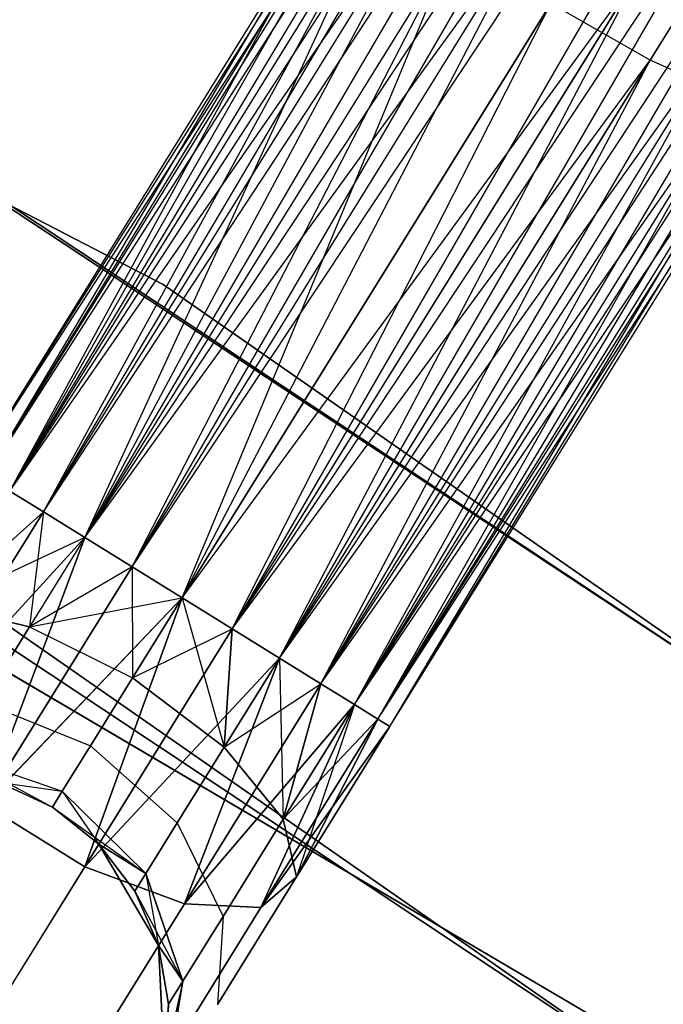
# Model space of a CAD drawing. Extents: x -91 to 91, y -91 to 262.
# Tile 454 of 480: x 32.23 to 34.85, y 51.44 to 55.44. Entities that reach past the tile are written whole.
import ezdxf

# ---------------------------------------------------------------- set-up
doc = ezdxf.new("R2010")
doc.units = 0
doc.header["$LTSCALE"] = 25.4
doc.layers.get('0').update_dxf_attribs({"linetype": 'CONTINUOUS'})

# ---------------------------------------------------------------- blocks, each defined once
blk = doc.blocks.new('ETE0_STL_1')
at = {"color": 0}
for p, q in [((32.0495, 53.613, 169.8871), (36.1023, 60.1506, 170.1281)), ((32.0495, 53.613, 169.8871), (36.1023, 60.1506, 170.1281)), ((32.0495, 53.613, 170.1281), (36.1023, 60.1506, 170.1281)), ((32.0495, 53.613, 170.1281), (36.1023, 60.1506, 170.1281)), ((32.0985, 53.5826, 170.3622), (36.1023, 60.1506, 170.1281)), ((32.0985, 53.5826, 170.3622), (36.1023, 60.1506, 170.1281)), ((32.0495, 53.613, 169.8871), (36.1513, 60.1202, 169.653)), ((32.0495, 53.613, 169.8871), (36.1513, 60.1202, 169.653)), ((32.0985, 53.5826, 169.653), (36.1513, 60.1202, 169.653)), ((32.0985, 53.5826, 169.653), (36.1513, 60.1202, 169.653)), ((32.1938, 53.5236, 169.4395), (36.1513, 60.1202, 169.653)), ((32.1938, 53.5236, 169.4395), (36.1513, 60.1202, 169.653)), ((32.0985, 53.5826, 170.3622), (36.2466, 60.0612, 170.5757)), ((32.0985, 53.5826, 170.3622), (36.2466, 60.0612, 170.5757)), ((32.1938, 53.5236, 170.5757), (36.2466, 60.0612, 170.5757)), ((32.1938, 53.5236, 170.5757), (36.2466, 60.0612, 170.5757)), ((32.3296, 53.4393, 170.7561), (36.2466, 60.0612, 170.5757)), ((32.3296, 53.4393, 170.7561), (36.2466, 60.0612, 170.5757)), ((32.1938, 53.5236, 169.4395), (36.3824, 59.977, 169.2591)), ((32.1938, 53.5236, 169.4395), (36.3824, 59.977, 169.2591)), ((32.3296, 53.4393, 169.2591), (36.3824, 59.977, 169.2591)), ((32.3296, 53.4393, 169.2591), (36.3824, 59.977, 169.2591)), ((32.4983, 53.3348, 169.1222), (36.3824, 59.977, 169.2591)), ((32.4983, 53.3348, 169.1222), (36.3824, 59.977, 169.2591)), ((32.3296, 53.4393, 170.7561), (36.5511, 59.8724, 170.8931)), ((32.3296, 53.4393, 170.7561), (36.5511, 59.8724, 170.8931)), ((32.4983, 53.3348, 170.8931), (36.5511, 59.8724, 170.8931)), ((32.4983, 53.3348, 170.8931), (36.5511, 59.8724, 170.8931)), ((32.6898, 53.216, 170.9785), (36.5511, 59.8724, 170.8931)), ((32.6898, 53.216, 170.9785), (36.5511, 59.8724, 170.8931)), ((32.4983, 53.3348, 169.1222), (36.7426, 59.7537, 169.0367)), ((32.4983, 53.3348, 169.1222), (36.7426, 59.7537, 169.0367)), ((32.6898, 53.216, 169.0367), (36.7426, 59.7537, 169.0367)), ((32.6898, 53.216, 169.0367), (36.7426, 59.7537, 169.0367)), ((32.6898, 53.216, 170.9785), (36.946, 59.6276, 171.0076)), ((32.6898, 53.216, 170.9785), (36.946, 59.6276, 171.0076)), ((32.8932, 53.0899, 169.0076), (36.946, 59.6276, 169.0076)), ((32.8932, 53.0899, 169.0076), (36.946, 59.6276, 169.0076)), ((32.8932, 53.0899, 171.0076), (36.946, 59.6276, 171.0076)), ((32.8932, 53.0899, 171.0076), (36.946, 59.6276, 171.0076)), ((36.946, 59.6276, 171.0076), (33.0966, 52.9638, 170.9785)), ((36.946, 59.6276, 171.0076), (33.0966, 52.9638, 170.9785)), ((33.0966, 52.9638, 169.0367), (37.1495, 59.5015, 169.0367)), ((33.0966, 52.9638, 169.0367), (37.1495, 59.5015, 169.0367)), ((33.2882, 52.8451, 169.1222), (37.1495, 59.5015, 169.0367)), ((33.2882, 52.8451, 169.1222), (37.1495, 59.5015, 169.0367)), ((33.0966, 52.9638, 170.9785), (37.341, 59.3827, 170.8931)), ((33.0966, 52.9638, 170.9785), (37.341, 59.3827, 170.8931)), ((33.2882, 52.8451, 170.8931), (37.341, 59.3827, 170.8931)), ((33.2882, 52.8451, 170.8931), (37.341, 59.3827, 170.8931)), ((33.4569, 52.7405, 170.7561), (37.341, 59.3827, 170.8931)), ((33.4569, 52.7405, 170.7561), (37.341, 59.3827, 170.8931)), ((33.2882, 52.8451, 169.1222), (37.5097, 59.2782, 169.2591)), ((33.2882, 52.8451, 169.1222), (37.5097, 59.2782, 169.2591)), ((33.4569, 52.7405, 169.2591), (37.5097, 59.2782, 169.2591)), ((33.4569, 52.7405, 169.2591), (37.5097, 59.2782, 169.2591)), ((33.5927, 52.6563, 169.4395), (37.5097, 59.2782, 169.2591)), ((33.5927, 52.6563, 169.4395), (37.5097, 59.2782, 169.2591)), ((33.4569, 52.7405, 170.7561), (37.6455, 59.194, 170.5757)), ((33.4569, 52.7405, 170.7561), (37.6455, 59.194, 170.5757)), ((33.5927, 52.6563, 170.5757), (37.6455, 59.194, 170.5757)), ((33.5927, 52.6563, 170.5757), (37.6455, 59.194, 170.5757)), ((33.6879, 52.5973, 170.3622), (37.6455, 59.194, 170.5757)), ((33.6879, 52.5973, 170.3622), (37.6455, 59.194, 170.5757)), ((33.5927, 52.6563, 169.4395), (37.7407, 59.1349, 169.653)), ((33.5927, 52.6563, 169.4395), (37.7407, 59.1349, 169.653)), ((33.6879, 52.5973, 169.653), (37.7407, 59.1349, 169.653)), ((33.6879, 52.5973, 169.653), (37.7407, 59.1349, 169.653)), ((33.737, 52.5669, 169.8871), (37.7407, 59.1349, 169.653)), ((33.737, 52.5669, 169.8871), (37.7407, 59.1349, 169.653)), ((33.6879, 52.5973, 170.3622), (37.7898, 59.1045, 170.1281)), ((33.6879, 52.5973, 170.3622), (37.7898, 59.1045, 170.1281)), ((33.737, 52.5669, 170.1281), (37.7898, 59.1045, 170.1281)), ((33.737, 52.5669, 170.1281), (37.7898, 59.1045, 170.1281)), ((33.737, 52.5669, 169.8871), (37.7898, 59.1045, 170.1281)), ((33.737, 52.5669, 169.8871), (37.7898, 59.1045, 170.1281)), ((32.8159, 54.3633, 330.5076), (25.4393, 58.1815, 330.5076)), ((25.4393, 58.1815, 321.0076), (32.8159, 54.3633, 321.0076)), ((32.8159, 54.3633, 330.5076), (25.4393, 58.1815, 330.5076)), ((25.4393, 58.1815, 321.0076), (32.8159, 54.3633, 321.0076)), ((34.7942, 55.2744, 318.9072), (36.2664, 57.6492, 318.2673)), ((34.7942, 55.2744, 318.9072), (36.2664, 57.6492, 318.2673)), ((32.0495, 53.613, 320.1281), (33.7023, 56.1696, 320.1334)), ((32.0495, 53.613, 320.1281), (33.7023, 56.1696, 320.1334)), ((32.0495, 53.613, 320.1281), (33.6158, 56.1396, 319.6635)), ((32.0495, 53.613, 319.8871), (33.6158, 56.1396, 319.6635)), ((32.0495, 53.613, 319.8871), (33.6158, 56.1396, 319.6635)), ((32.0495, 53.613, 320.1281), (33.6158, 56.1396, 319.6635)), ((32.0985, 53.5826, 320.3622), (33.7023, 56.1696, 320.1334)), ((32.0985, 53.5826, 320.3622), (33.7023, 56.1696, 320.1334)), ((32.0985, 53.5826, 319.653), (33.6158, 56.1396, 319.6635)), ((32.0985, 53.5826, 319.653), (33.6158, 56.1396, 319.6635)), ((32.1938, 53.5236, 320.5757), (33.7023, 56.1696, 320.1334)), ((32.1938, 53.5236, 320.5757), (33.7023, 56.1696, 320.1334)), ((32.1938, 53.5236, 319.4395), (33.6158, 56.1396, 319.6635)), ((32.1938, 53.5236, 319.4395), (33.6158, 56.1396, 319.6635)), ((32.1938, 53.5236, 320.5757), (33.9644, 56.0764, 320.5228)), ((32.1938, 53.5236, 320.5757), (33.9644, 56.0764, 320.5228)), ((32.3296, 53.4393, 320.7561), (33.9644, 56.0764, 320.5228)), ((32.3296, 53.4393, 320.7561), (33.9644, 56.0764, 320.5228)), ((32.4983, 53.3348, 320.8931), (33.9644, 56.0764, 320.5228)), ((32.4983, 53.3348, 320.8931), (33.9644, 56.0764, 320.5228)), ((32.1938, 53.5236, 319.4395), (33.7248, 55.9933, 319.2211)), ((32.1938, 53.5236, 319.4395), (33.7248, 55.9933, 319.2211)), ((32.3296, 53.4393, 319.2591), (33.7248, 55.9933, 319.2211)), ((32.3296, 53.4393, 319.2591), (33.7248, 55.9933, 319.2211)), ((32.4983, 53.3348, 319.1222), (33.7248, 55.9933, 319.2211)), ((32.4983, 53.3348, 319.1222), (33.7248, 55.9933, 319.2211)), ((32.4983, 53.3348, 320.8931), (34.3421, 55.8813, 320.7428)), ((32.4983, 53.3348, 320.8931), (34.3421, 55.8813, 320.7428)), ((32.6898, 53.216, 320.9785), (34.3421, 55.8813, 320.7428)), ((32.6898, 53.216, 320.9785), (34.3421, 55.8813, 320.7428)), ((32.8932, 53.0899, 321.0076), (34.3421, 55.8813, 320.7428)), ((32.8932, 53.0899, 321.0076), (34.3421, 55.8813, 320.7428)), ((32.4983, 53.3348, 319.1222), (34.0043, 55.7642, 318.9072)), ((32.4983, 53.3348, 319.1222), (34.0043, 55.7642, 318.9072)), ((32.6898, 53.216, 319.0367), (34.0043, 55.7642, 318.9072)), ((32.6898, 53.216, 319.0367), (34.0043, 55.7642, 318.9072)), ((32.8932, 53.0899, 319.0076), (34.0043, 55.7642, 318.9072)), ((32.8932, 53.0899, 319.0076), (34.0043, 55.7642, 318.9072)), ((32.8932, 53.0899, 321.0076), (34.7489, 55.6291, 320.7428)), ((32.8932, 53.0899, 321.0076), (34.7489, 55.6291, 320.7428)), ((33.0966, 52.9638, 320.9785), (34.7489, 55.6291, 320.7428)), ((33.0966, 52.9638, 320.9785), (34.7489, 55.6291, 320.7428)), ((33.2882, 52.8451, 320.8931), (34.7489, 55.6291, 320.7428)), ((33.2882, 52.8451, 320.8931), (34.7489, 55.6291, 320.7428)), ((34.3902, 55.5047, 318.794), (32.8932, 53.0899, 319.0076)), ((34.3902, 55.5047, 318.794), (32.8932, 53.0899, 319.0076)), ((33.0966, 52.9638, 319.0367), (34.3902, 55.5047, 318.794)), ((33.0966, 52.9638, 319.0367), (34.3902, 55.5047, 318.794)), ((34.7942, 55.2744, 318.9072), (34.3902, 55.5047, 318.794)), ((34.7942, 55.2744, 318.9072), (34.3902, 55.5047, 318.794)), ((33.2882, 52.8451, 320.8931), (35.0916, 55.3776, 320.5228)), ((33.2882, 52.8451, 320.8931), (35.0916, 55.3776, 320.5228)), ((33.4569, 52.7405, 320.7561), (35.0916, 55.3776, 320.5228)), ((33.4569, 52.7405, 320.7561), (35.0916, 55.3776, 320.5228)), ((33.5927, 52.6563, 320.5757), (35.0916, 55.3776, 320.5228)), ((33.5927, 52.6563, 320.5757), (35.0916, 55.3776, 320.5228)), ((34.8351, 51.2281, 327.5076), (27.8505, 55.3367, 327.5076)), ((27.8505, 55.3367, 328.5076), (34.8351, 51.2281, 328.5076)), ((34.8351, 51.2281, 327.5076), (27.8505, 55.3367, 327.5076)), ((27.8505, 55.3367, 328.5076), (34.8351, 51.2281, 328.5076)), ((33.0966, 52.9638, 319.0367), (34.7942, 55.2744, 318.9072)), ((33.0966, 52.9638, 319.0367), (34.7942, 55.2744, 318.9072)), ((33.2882, 52.8451, 319.1222), (34.7942, 55.2744, 318.9072)), ((33.2882, 52.8451, 319.1222), (34.7942, 55.2744, 318.9072)), ((33.4569, 52.7405, 319.2591), (34.7942, 55.2744, 318.9072)), ((33.4569, 52.7405, 319.2591), (34.7942, 55.2744, 318.9072)), ((35.1237, 55.126, 319.2211), (34.7942, 55.2744, 318.9072)), ((35.1237, 55.126, 319.2211), (34.7942, 55.2744, 318.9072)), ((33.5927, 52.6563, 320.5757), (35.2917, 55.1842, 320.1334)), ((33.5927, 52.6563, 320.5757), (35.2917, 55.1842, 320.1334)), ((33.6879, 52.5973, 320.3622), (35.2917, 55.1842, 320.1334)), ((33.6879, 52.5973, 320.3622), (35.2917, 55.1842, 320.1334)), ((33.737, 52.5669, 320.1281), (35.2917, 55.1842, 320.1334)), ((33.737, 52.5669, 320.1281), (35.2917, 55.1842, 320.1334)), ((38.3787, 50.5898, 158.5), (31.4471, 55.1664, 158.5)), ((31.4471, 55.1664, 159.5), (38.3787, 50.5898, 159.5)), ((38.3787, 50.5898, 158.5), (31.4471, 55.1664, 158.5)), ((31.4471, 55.1664, 159.5), (38.3787, 50.5898, 159.5)), ((33.4569, 52.7405, 319.2591), (35.1237, 55.126, 319.2211)), ((33.4569, 52.7405, 319.2591), (35.1237, 55.126, 319.2211)), ((33.5927, 52.6563, 319.4395), (35.1237, 55.126, 319.2211)), ((33.5927, 52.6563, 319.4395), (35.1237, 55.126, 319.2211)), ((33.6879, 52.5973, 319.653), (35.1237, 55.126, 319.2211)), ((33.6879, 52.5973, 319.653), (35.1237, 55.126, 319.2211)), ((33.6879, 52.5973, 319.653), (35.3033, 55.0935, 319.6635)), ((33.6879, 52.5973, 319.653), (35.3033, 55.0935, 319.6635)), ((33.737, 52.5669, 319.8871), (35.3033, 55.0935, 319.6635)), ((33.737, 52.5669, 320.1281), (35.3033, 55.0935, 319.6635)), ((33.737, 52.5669, 320.1281), (35.3033, 55.0935, 319.6635)), ((33.737, 52.5669, 319.8871), (35.3033, 55.0935, 319.6635)), ((31.6151, 55.0703, 159.5), (38.5328, 50.4725, 159.5)), ((38.5328, 50.4725, 169), (31.6151, 55.0703, 169)), ((31.6151, 55.0703, 159.5), (38.5328, 50.4725, 159.5)), ((38.5328, 50.4725, 169), (31.6151, 55.0703, 169)), ((39.631, 49.6149, 330.5076), (32.8159, 54.3633, 330.5076)), ((32.8159, 54.3633, 321.0076), (39.631, 49.6149, 321.0076)), ((32.8159, 54.3633, 330.5076), (32.8159, 54.3633, 321.0076)), ((39.631, 49.6149, 330.5076), (32.8159, 54.3633, 330.5076)), ((32.8159, 54.3633, 321.0076), (39.631, 49.6149, 321.0076)), ((32.8159, 54.3633, 330.5076), (32.8159, 54.3633, 321.0076)), ((37.6225, 49.2803, 159.5), (30.8683, 53.7694, 159.5)), ((30.8683, 53.7694, 169), (37.6225, 49.2803, 169)), ((30.8683, 53.7694, 169), (37.6225, 49.2803, 169)), ((37.6225, 49.2803, 159.5), (30.8683, 53.7694, 159.5)), ((32.1938, 53.5236, 319.4395), (32.3296, 53.4393, 319.2591)), ((32.3296, 53.4393, 320.7561), (32.1938, 53.5236, 320.5757)), ((32.1938, 53.5236, 319.4395), (32.3296, 53.4393, 319.2591)), ((32.3296, 53.4393, 320.7561), (32.1938, 53.5236, 320.5757)), ((32.3296, 53.4393, 169.2591), (32.1938, 53.5236, 169.4395)), ((32.1938, 53.5236, 170.5757), (32.3296, 53.4393, 170.7561)), ((32.1938, 53.5236, 170.5757), (32.3296, 53.4393, 170.7561)), ((32.3296, 53.4393, 169.2591), (32.1938, 53.5236, 169.4395)), ((31.7754, 52.5454, 319.4683), (32.3296, 53.4393, 319.2591)), ((31.7754, 52.5454, 319.4683), (32.3296, 53.4393, 319.2591)), ((32.3296, 53.4393, 170.7561), (31.7754, 52.5454, 170.5469)), ((32.3296, 53.4393, 170.7561), (31.7754, 52.5454, 170.5469)), ((32.3296, 53.4393, 320.7561), (31.905, 53.0578, 320.6847)), ((32.3296, 53.4393, 320.7561), (31.905, 53.0578, 320.6847)), ((32.3296, 53.4393, 169.2591), (31.905, 53.0578, 169.3306)), ((32.3296, 53.4393, 169.2591), (31.905, 53.0578, 169.3306)), ((32.3296, 53.4393, 169.2591), (32.2735, 52.9723, 169.0373)), ((32.3296, 53.4393, 169.2591), (32.2735, 52.9723, 169.0373)), ((32.3296, 53.4393, 319.2591), (32.4983, 53.3348, 319.1222)), ((32.4983, 53.3348, 320.8931), (32.3296, 53.4393, 320.7561)), ((32.3296, 53.4393, 319.2591), (32.4983, 53.3348, 319.1222)), ((32.4983, 53.3348, 320.8931), (32.3296, 53.4393, 320.7561)), ((32.4983, 53.3348, 169.1222), (32.3296, 53.4393, 169.2591)), ((32.3296, 53.4393, 170.7561), (32.4983, 53.3348, 170.8931)), ((32.3296, 53.4393, 170.7561), (32.4983, 53.3348, 170.8931)), ((32.4983, 53.3348, 169.1222), (32.3296, 53.4393, 169.2591)), ((31.7754, 52.5454, 319.4683), (32.4983, 53.3348, 319.1222)), ((31.7754, 52.5454, 319.4683), (32.4983, 53.3348, 319.1222)), ((32.4983, 53.3348, 170.8931), (31.7754, 52.5454, 170.5469)), ((32.4983, 53.3348, 170.8931), (31.7754, 52.5454, 170.5469)), ((32.4983, 53.3348, 320.8931), (31.905, 53.0578, 320.6847)), ((32.4983, 53.3348, 320.8931), (31.905, 53.0578, 320.6847)), ((32.0908, 52.2497, 319.2628), (32.4983, 53.3348, 319.1222)), ((32.0908, 52.2497, 319.2628), (32.4983, 53.3348, 319.1222)), ((32.4983, 53.3348, 170.8931), (32.0908, 52.2497, 170.7524)), ((32.4983, 53.3348, 170.8931), (32.0908, 52.2497, 170.7524)), ((32.4983, 53.3348, 320.8931), (32.2735, 52.9723, 320.9779)), ((32.4983, 53.3348, 320.8931), (32.2735, 52.9723, 320.9779)), ((32.4983, 53.3348, 169.1222), (32.2735, 52.9723, 169.0373)), ((32.4983, 53.3348, 169.1222), (32.2735, 52.9723, 169.0373)), ((32.4983, 53.3348, 319.1222), (32.6898, 53.216, 319.0367)), ((32.6898, 53.216, 320.9785), (32.4983, 53.3348, 320.8931)), ((32.4983, 53.3348, 319.1222), (32.6898, 53.216, 319.0367)), ((32.6898, 53.216, 320.9785), (32.4983, 53.3348, 320.8931)), ((32.6898, 53.216, 169.0367), (32.4983, 53.3348, 169.1222)), ((32.4983, 53.3348, 170.8931), (32.6898, 53.216, 170.9785)), ((32.4983, 53.3348, 170.8931), (32.6898, 53.216, 170.9785)), ((32.6898, 53.216, 169.0367), (32.4983, 53.3348, 169.1222)), ((32.0908, 52.2497, 319.2628), (32.6898, 53.216, 319.0367)), ((32.0908, 52.2497, 319.2628), (32.6898, 53.216, 319.0367)), ((32.6898, 53.216, 170.9785), (32.0908, 52.2497, 170.7524)), ((32.6898, 53.216, 170.9785), (32.0908, 52.2497, 170.7524)), ((32.6898, 53.216, 320.9785), (32.2735, 52.9723, 320.9779)), ((32.6898, 53.216, 320.9785), (32.2735, 52.9723, 320.9779)), ((32.6898, 53.216, 169.0367), (32.2735, 52.9723, 169.0373)), ((32.6898, 53.216, 169.0367), (32.2735, 52.9723, 169.0373)), ((32.6898, 53.216, 319.0367), (32.8932, 53.0899, 319.0076)), ((32.8932, 53.0899, 321.0076), (32.6898, 53.216, 320.9785)), ((32.6898, 53.216, 319.0367), (32.8932, 53.0899, 319.0076)), ((32.8932, 53.0899, 321.0076), (32.6898, 53.216, 320.9785)), ((32.8932, 53.0899, 169.0076), (32.6898, 53.216, 169.0367)), ((32.6898, 53.216, 170.9785), (32.8932, 53.0899, 171.0076)), ((32.6898, 53.216, 170.9785), (32.8932, 53.0899, 171.0076)), ((32.6898, 53.216, 169.0367), (32.6916, 52.7647, 168.9315)), ((32.6898, 53.216, 169.0367), (32.6916, 52.7647, 168.9315)), ((32.8932, 53.0899, 169.0076), (32.6898, 53.216, 169.0367)), ((32.2735, 52.9723, 320.9779), (31.905, 53.0578, 320.6847)), ((32.2735, 52.9723, 320.9779), (31.905, 53.0578, 320.6847)), ((31.905, 53.0578, 169.3306), (32.2735, 52.9723, 169.0373)), ((31.905, 53.0578, 169.3306), (32.2735, 52.9723, 169.0373)), ((32.0407, 53.0791, 330.5076), (38.6948, 48.4429, 330.5076)), ((38.6948, 48.4429, 321.0076), (32.0407, 53.0791, 321.0076)), ((38.6948, 48.4429, 321.0076), (32.0407, 53.0791, 321.0076)), ((32.0407, 53.0791, 330.5076), (38.6948, 48.4429, 330.5076)), ((32.0908, 52.2497, 319.2628), (32.8932, 53.0899, 319.0076)), ((32.0908, 52.2497, 319.2628), (32.8932, 53.0899, 319.0076)), ((32.8932, 53.0899, 171.0076), (32.0908, 52.2497, 170.7524)), ((32.8932, 53.0899, 171.0076), (32.0908, 52.2497, 170.7524)), ((32.2735, 52.9723, 320.9779), (32.8932, 53.0899, 321.0076)), ((32.2735, 52.9723, 320.9779), (32.8932, 53.0899, 321.0076)), ((32.4976, 51.9975, 319.2628), (32.8932, 53.0899, 319.0076)), ((32.4976, 51.9975, 319.2628), (32.8932, 53.0899, 319.0076)), ((32.8932, 53.0899, 171.0076), (32.4976, 51.9975, 170.7524)), ((32.8932, 53.0899, 171.0076), (32.4976, 51.9975, 170.7524)), ((32.8932, 53.0899, 321.0076), (32.6916, 52.7647, 321.0837)), ((32.8932, 53.0899, 321.0076), (32.6916, 52.7647, 321.0837)), ((32.6916, 52.7647, 168.9315), (32.8932, 53.0899, 169.0076)), ((32.6916, 52.7647, 168.9315), (32.8932, 53.0899, 169.0076)), ((33.0966, 52.9638, 320.9785), (32.8932, 53.0899, 321.0076)), ((32.8932, 53.0899, 319.0076), (33.0966, 52.9638, 319.0367)), ((33.0966, 52.9638, 320.9785), (32.8932, 53.0899, 321.0076)), ((32.8932, 53.0899, 319.0076), (33.0966, 52.9638, 319.0367)), ((33.0966, 52.9638, 169.0367), (32.8932, 53.0899, 169.0076)), ((32.8932, 53.0899, 171.0076), (33.0966, 52.9638, 170.9785)), ((32.8932, 53.0899, 169.0076), (33.0635, 52.4826, 169.0373)), ((33.0966, 52.9638, 169.0367), (32.8932, 53.0899, 169.0076)), ((32.8932, 53.0899, 169.0076), (33.0635, 52.4826, 169.0373)), ((32.8932, 53.0899, 171.0076), (33.0966, 52.9638, 170.9785)), ((32.083, 52.665, 321.2195), (32.2735, 52.9723, 320.9779)), ((32.083, 52.665, 321.2195), (32.2735, 52.9723, 320.9779)), ((32.2735, 52.9723, 169.0373), (32.083, 52.665, 168.7957)), ((32.2735, 52.9723, 169.0373), (32.083, 52.665, 168.7957)), ((32.2735, 52.9723, 320.9779), (32.6916, 52.7647, 321.0837)), ((32.2735, 52.9723, 320.9779), (32.6916, 52.7647, 321.0837)), ((32.2735, 52.9723, 169.0373), (32.6916, 52.7647, 168.9315)), ((32.2735, 52.9723, 169.0373), (32.6916, 52.7647, 168.9315)), ((32.4976, 51.9975, 319.2628), (33.0966, 52.9638, 319.0367)), ((32.4976, 51.9975, 319.2628), (33.0966, 52.9638, 319.0367)), ((33.0966, 52.9638, 170.9785), (32.4976, 51.9975, 170.7524)), ((33.0966, 52.9638, 170.9785), (32.4976, 51.9975, 170.7524)), ((32.6916, 52.7647, 321.0837), (33.0966, 52.9638, 320.9785)), ((32.6916, 52.7647, 321.0837), (33.0966, 52.9638, 320.9785)), ((33.0635, 52.4826, 320.9779), (33.0966, 52.9638, 320.9785)), ((33.0635, 52.4826, 320.9779), (33.0966, 52.9638, 320.9785)), ((33.0966, 52.9638, 169.0367), (33.0635, 52.4826, 169.0373)), ((33.0966, 52.9638, 169.0367), (33.0635, 52.4826, 169.0373)), ((33.2882, 52.8451, 320.8931), (33.0966, 52.9638, 320.9785)), ((33.0966, 52.9638, 319.0367), (33.2882, 52.8451, 319.1222)), ((33.2882, 52.8451, 320.8931), (33.0966, 52.9638, 320.9785)), ((33.0966, 52.9638, 319.0367), (33.2882, 52.8451, 319.1222)), ((33.0966, 52.9638, 170.9785), (33.2882, 52.8451, 170.8931)), ((33.2882, 52.8451, 169.1222), (33.0966, 52.9638, 169.0367)), ((33.2882, 52.8451, 169.1222), (33.0966, 52.9638, 169.0367)), ((33.0966, 52.9638, 170.9785), (33.2882, 52.8451, 170.8931)), ((32.4976, 51.9975, 319.2628), (33.2882, 52.8451, 319.1222)), ((32.4976, 51.9975, 319.2628), (33.2882, 52.8451, 319.1222)), ((33.2882, 52.8451, 170.8931), (32.4976, 51.9975, 170.7524)), ((33.2882, 52.8451, 170.8931), (32.4976, 51.9975, 170.7524)), ((32.9027, 51.8466, 319.4683), (33.2882, 52.8451, 319.1222)), ((32.9027, 51.8466, 319.4683), (33.2882, 52.8451, 319.1222)), ((33.2882, 52.8451, 170.8931), (32.9027, 51.8466, 170.5469)), ((33.2882, 52.8451, 170.8931), (32.9027, 51.8466, 170.5469)), ((33.0635, 52.4826, 320.9779), (33.2882, 52.8451, 320.8931)), ((33.0635, 52.4826, 320.9779), (33.2882, 52.8451, 320.8931)), ((33.2882, 52.8451, 169.1222), (33.0635, 52.4826, 169.0373)), ((33.2882, 52.8451, 169.1222), (33.0635, 52.4826, 169.0373)), ((33.4569, 52.7405, 320.7561), (33.2882, 52.8451, 320.8931)), ((33.2882, 52.8451, 319.1222), (33.4569, 52.7405, 319.2591)), ((33.4569, 52.7405, 320.7561), (33.2882, 52.8451, 320.8931)), ((33.2882, 52.8451, 319.1222), (33.4569, 52.7405, 319.2591)), ((33.2882, 52.8451, 170.8931), (33.4569, 52.7405, 170.7561)), ((33.4569, 52.7405, 169.2591), (33.2882, 52.8451, 169.1222)), ((33.2882, 52.8451, 169.1222), (33.304, 52.1906, 169.3306)), ((33.4569, 52.7405, 169.2591), (33.2882, 52.8451, 169.1222)), ((33.2882, 52.8451, 169.1222), (33.304, 52.1906, 169.3306)), ((33.2882, 52.8451, 170.8931), (33.4569, 52.7405, 170.7561)), ((32.6916, 52.7647, 321.0837), (32.5207, 52.4889, 321.3005)), ((32.6916, 52.7647, 321.0837), (32.5207, 52.4889, 321.3005)), ((32.5207, 52.4889, 168.7147), (32.6916, 52.7647, 168.9315)), ((32.5207, 52.4889, 168.7147), (32.6916, 52.7647, 168.9315)), ((32.6916, 52.7647, 321.0837), (33.0635, 52.4826, 320.9779)), ((32.6916, 52.7647, 321.0837), (33.0635, 52.4826, 320.9779)), ((33.0635, 52.4826, 169.0373), (32.6916, 52.7647, 168.9315)), ((33.0635, 52.4826, 169.0373), (32.6916, 52.7647, 168.9315)), ((32.9027, 51.8466, 319.4683), (33.4569, 52.7405, 319.2591)), ((32.9027, 51.8466, 319.4683), (33.4569, 52.7405, 319.2591)), ((33.4569, 52.7405, 170.7561), (32.9027, 51.8466, 170.5469)), ((33.4569, 52.7405, 170.7561), (32.9027, 51.8466, 170.5469)), ((33.0635, 52.4826, 320.9779), (33.4569, 52.7405, 320.7561)), ((33.0635, 52.4826, 320.9779), (33.4569, 52.7405, 320.7561)), ((33.304, 52.1906, 320.6847), (33.4569, 52.7405, 320.7561)), ((33.304, 52.1906, 320.6847), (33.4569, 52.7405, 320.7561)), ((33.4569, 52.7405, 169.2591), (33.304, 52.1906, 169.3306)), ((33.4569, 52.7405, 169.2591), (33.304, 52.1906, 169.3306)), ((33.5927, 52.6563, 320.5757), (33.4569, 52.7405, 320.7561)), ((33.4569, 52.7405, 319.2591), (33.5927, 52.6563, 319.4395)), ((33.5927, 52.6563, 320.5757), (33.4569, 52.7405, 320.7561)), ((33.4569, 52.7405, 319.2591), (33.5927, 52.6563, 319.4395)), ((33.4569, 52.7405, 170.7561), (33.5927, 52.6563, 170.5757)), ((33.5927, 52.6563, 169.4395), (33.4569, 52.7405, 169.2591)), ((33.5927, 52.6563, 169.4395), (33.4569, 52.7405, 169.2591)), ((33.4569, 52.7405, 170.7561), (33.5927, 52.6563, 170.5757)), ((32.083, 52.665, 321.2195), (32.5207, 52.4889, 321.3005)), ((32.083, 52.665, 321.2195), (32.5207, 52.4889, 321.3005)), ((32.083, 52.665, 168.7957), (32.5207, 52.4889, 168.7147)), ((32.083, 52.665, 168.7957), (32.5207, 52.4889, 168.7147)), ((32.9027, 51.8466, 319.4683), (33.5927, 52.6563, 319.4395)), ((32.9027, 51.8466, 319.4683), (33.5927, 52.6563, 319.4395)), ((33.5927, 52.6563, 170.5757), (32.9027, 51.8466, 170.5469)), ((33.5927, 52.6563, 170.5757), (32.9027, 51.8466, 170.5469)), ((33.2132, 51.8314, 319.8322), (33.5927, 52.6563, 319.4395)), ((33.2132, 51.8314, 319.8322), (33.5927, 52.6563, 319.4395)), ((33.5927, 52.6563, 170.5757), (33.2132, 51.8314, 170.183)), ((33.5927, 52.6563, 170.5757), (33.2132, 51.8314, 170.183)), ((33.304, 52.1906, 320.6847), (33.5927, 52.6563, 320.5757)), ((33.304, 52.1906, 320.6847), (33.5927, 52.6563, 320.5757)), ((33.5927, 52.6563, 169.4395), (33.304, 52.1906, 169.3306)), ((33.5927, 52.6563, 169.4395), (33.304, 52.1906, 169.3306)), ((33.5927, 52.6563, 169.4395), (33.358, 51.9556, 169.744)), ((33.5927, 52.6563, 169.4395), (33.358, 51.9556, 169.744)), ((33.6879, 52.5973, 320.3622), (33.5927, 52.6563, 320.5757)), ((33.5927, 52.6563, 319.4395), (33.6879, 52.5973, 319.653)), ((33.6879, 52.5973, 320.3622), (33.5927, 52.6563, 320.5757)), ((33.5927, 52.6563, 319.4395), (33.6879, 52.5973, 319.653)), ((33.5927, 52.6563, 170.5757), (33.6879, 52.5973, 170.3622)), ((33.6879, 52.5973, 169.653), (33.5927, 52.6563, 169.4395)), ((33.6879, 52.5973, 169.653), (33.5927, 52.6563, 169.4395)), ((33.5927, 52.6563, 170.5757), (33.6879, 52.5973, 170.3622)), ((33.2132, 51.8314, 319.8322), (33.6879, 52.5973, 319.653)), ((33.2132, 51.8314, 319.8322), (33.6879, 52.5973, 319.653)), ((33.6879, 52.5973, 170.3622), (33.2132, 51.8314, 170.183)), ((33.6879, 52.5973, 170.3622), (33.2132, 51.8314, 170.183)), ((33.304, 52.1906, 320.6847), (33.6879, 52.5973, 320.3622)), ((33.304, 52.1906, 320.6847), (33.6879, 52.5973, 320.3622)), ((33.358, 51.9556, 320.2712), (33.6879, 52.5973, 320.3622)), ((33.358, 51.9556, 320.2712), (33.6879, 52.5973, 320.3622)), ((33.6879, 52.5973, 169.653), (33.358, 51.9556, 169.744)), ((33.6879, 52.5973, 169.653), (33.358, 51.9556, 169.744)), ((33.737, 52.5669, 320.1281), (33.6879, 52.5973, 320.3622)), ((33.6879, 52.5973, 319.653), (33.737, 52.5669, 319.8871)), ((33.737, 52.5669, 320.1281), (33.6879, 52.5973, 320.3622)), ((33.6879, 52.5973, 319.653), (33.737, 52.5669, 319.8871)), ((33.6879, 52.5973, 170.3622), (33.737, 52.5669, 170.1281)), ((33.737, 52.5669, 169.8871), (33.6879, 52.5973, 169.653)), ((33.737, 52.5669, 169.8871), (33.6879, 52.5973, 169.653)), ((33.6879, 52.5973, 170.3622), (33.737, 52.5669, 170.1281)), ((33.2132, 51.8314, 319.8322), (33.737, 52.5669, 319.8871)), ((33.2132, 51.8314, 319.8322), (33.737, 52.5669, 319.8871)), ((33.737, 52.5669, 170.1281), (33.2132, 51.8314, 170.183)), ((33.737, 52.5669, 170.1281), (33.2132, 51.8314, 170.183)), ((33.358, 51.9556, 320.2712), (33.737, 52.5669, 320.1281)), ((33.358, 51.9556, 320.2712), (33.737, 52.5669, 319.8871)), ((33.358, 51.9556, 320.2712), (33.737, 52.5669, 320.1281)), ((33.358, 51.9556, 320.2712), (33.737, 52.5669, 319.8871)), ((33.737, 52.5669, 170.1281), (33.358, 51.9556, 169.744)), ((33.737, 52.5669, 169.8871), (33.358, 51.9556, 169.744)), ((33.737, 52.5669, 169.8871), (33.358, 51.9556, 169.744)), ((33.737, 52.5669, 170.1281), (33.358, 51.9556, 169.744)), ((31.9557, 52.4596, 321.5811), (32.4065, 52.3047, 321.6249)), ((31.9557, 52.4596, 321.5811), (32.4065, 52.3047, 321.6249)), ((31.9557, 52.4596, 168.4341), (32.3664, 52.24, 168.0076)), ((31.9557, 52.4596, 168.4341), (32.3664, 52.24, 168.0076)), ((31.9557, 52.4596, 168.4341), (32.4065, 52.3047, 168.3903)), ((31.9557, 52.4596, 168.4341), (32.4065, 52.3047, 168.3903)), ((32.5207, 52.4889, 321.3005), (32.4065, 52.3047, 321.6249)), ((32.5207, 52.4889, 321.3005), (32.4065, 52.3047, 321.6249)), ((32.4065, 52.3047, 168.3903), (32.5207, 52.4889, 168.7147)), ((32.4065, 52.3047, 168.3903), (32.5207, 52.4889, 168.7147)), ((32.5207, 52.4889, 321.3005), (32.873, 52.1752, 321.2195)), ((32.5207, 52.4889, 321.3005), (32.873, 52.1752, 321.2195)), ((32.5207, 52.4889, 168.7147), (32.873, 52.1752, 168.7957)), ((32.5207, 52.4889, 168.7147), (32.873, 52.1752, 168.7957)), ((32.873, 52.1752, 321.2195), (33.0635, 52.4826, 320.9779)), ((32.873, 52.1752, 321.2195), (33.0635, 52.4826, 320.9779)), ((33.0635, 52.4826, 169.0373), (32.873, 52.1752, 168.7957)), ((33.0635, 52.4826, 169.0373), (32.873, 52.1752, 168.7957)), ((33.0635, 52.4826, 320.9779), (33.304, 52.1906, 320.6847)), ((33.0635, 52.4826, 320.9779), (33.304, 52.1906, 320.6847)), ((33.304, 52.1906, 169.3306), (33.0635, 52.4826, 169.0373)), ((33.304, 52.1906, 169.3306), (33.0635, 52.4826, 169.0373)), ((32.3664, 52.24, 327.5076), (32.1476, 52.3414, 327.5076)), ((32.1476, 52.3414, 163.5076), (32.3664, 52.24, 163.5076)), ((32.3664, 52.24, 322.0076), (32.1476, 52.3414, 322.0076)), ((32.3664, 52.24, 327.5076), (32.1476, 52.3414, 327.5076)), ((32.1476, 52.3414, 322.0076), (32.4065, 52.3047, 321.6249)), ((32.1476, 52.3414, 322.0076), (32.4065, 52.3047, 321.6249)), ((32.3664, 52.24, 322.0076), (32.1476, 52.3414, 322.0076)), ((32.3664, 52.24, 168.0076), (32.1476, 52.3414, 168.0076)), ((32.3664, 52.24, 168.0076), (32.1476, 52.3414, 168.0076)), ((32.1476, 52.3414, 163.5076), (32.3664, 52.24, 163.5076)), ((32.4065, 52.3047, 321.6249), (32.3664, 52.24, 322.0076)), ((32.4065, 52.3047, 321.6249), (32.3664, 52.24, 322.0076)), ((32.3664, 52.24, 168.0076), (32.4065, 52.3047, 168.3903)), ((32.3664, 52.24, 168.0076), (32.4065, 52.3047, 168.3903)), ((32.7457, 51.9699, 321.5811), (32.4065, 52.3047, 321.6249)), ((32.7457, 51.9699, 321.5811), (32.4065, 52.3047, 321.6249)), ((32.4065, 52.3047, 168.3903), (32.5544, 52.0892, 168.0076)), ((32.4065, 52.3047, 168.3903), (32.5544, 52.0892, 168.0076)), ((32.4065, 52.3047, 168.3903), (32.7457, 51.9699, 168.4341)), ((32.4065, 52.3047, 168.3903), (32.7457, 51.9699, 168.4341)), ((32.4976, 51.9975, 319.2628), (32.0908, 52.2497, 319.2628)), ((32.4976, 51.9975, 319.2628), (32.0908, 52.2497, 319.2628)), ((32.0908, 52.2497, 170.7524), (32.4976, 51.9975, 170.7524)), ((32.0908, 52.2497, 170.7524), (32.4976, 51.9975, 170.7524)), ((32.5544, 52.0892, 327.5076), (32.3664, 52.24, 327.5076)), ((32.3664, 52.24, 163.5076), (32.5544, 52.0892, 163.5076)), ((32.5544, 52.0892, 322.0076), (32.3664, 52.24, 322.0076)), ((32.3664, 52.24, 322.0076), (32.3664, 52.24, 327.5076)), ((32.5544, 52.0892, 327.5076), (32.3664, 52.24, 327.5076)), ((32.3664, 52.24, 322.0076), (32.3664, 52.24, 327.5076)), ((32.3664, 52.24, 322.0076), (32.7457, 51.9699, 321.5811)), ((32.5544, 52.0892, 322.0076), (32.3664, 52.24, 322.0076)), ((32.3664, 52.24, 322.0076), (32.7457, 51.9699, 321.5811)), ((32.5544, 52.0892, 168.0076), (32.3664, 52.24, 168.0076)), ((32.3664, 52.24, 168.0076), (32.3664, 52.24, 163.5076)), ((32.3664, 52.24, 168.0076), (32.3664, 52.24, 163.5076)), ((32.5544, 52.0892, 168.0076), (32.3664, 52.24, 168.0076)), ((32.3664, 52.24, 163.5076), (32.5544, 52.0892, 163.5076)), ((32.7457, 51.9699, 321.5811), (32.873, 52.1752, 321.2195)), ((32.7457, 51.9699, 321.5811), (32.873, 52.1752, 321.2195)), ((32.873, 52.1752, 168.7957), (32.7457, 51.9699, 168.4341)), ((32.873, 52.1752, 168.7957), (32.7457, 51.9699, 168.4341)), ((32.873, 52.1752, 321.2195), (33.0592, 51.7957, 320.9951)), ((32.873, 52.1752, 321.2195), (33.0592, 51.7957, 320.9951)), ((32.873, 52.1752, 168.7957), (33.0592, 51.7957, 169.0201)), ((32.873, 52.1752, 168.7957), (33.0592, 51.7957, 169.0201)), ((33.0592, 51.7957, 320.9951), (33.304, 52.1906, 320.6847)), ((33.0592, 51.7957, 320.9951), (33.304, 52.1906, 320.6847)), ((33.304, 52.1906, 169.3306), (33.0592, 51.7957, 169.0201)), ((33.304, 52.1906, 169.3306), (33.0592, 51.7957, 169.0201)), ((33.304, 52.1906, 320.6847), (33.358, 51.9556, 320.2712)), ((33.304, 52.1906, 320.6847), (33.358, 51.9556, 320.2712)), ((33.358, 51.9556, 169.744), (33.304, 52.1906, 169.3306)), ((33.358, 51.9556, 169.744), (33.304, 52.1906, 169.3306)), ((32.7975, 51.6769, 327.5076), (32.5544, 52.0892, 327.5076)), ((32.5544, 52.0892, 163.5076), (32.7975, 51.6769, 163.5076)), ((32.701, 51.8978, 322.0076), (32.5544, 52.0892, 327.5076)), ((32.7975, 51.6769, 327.5076), (32.5544, 52.0892, 327.5076)), ((32.701, 51.8978, 322.0076), (32.5544, 52.0892, 327.5076)), ((32.701, 51.8978, 322.0076), (32.5544, 52.0892, 322.0076)), ((32.5544, 52.0892, 322.0076), (32.5544, 52.0892, 327.5076)), ((32.5544, 52.0892, 322.0076), (32.5544, 52.0892, 327.5076)), ((32.5544, 52.0892, 322.0076), (32.7457, 51.9699, 321.5811)), ((32.5544, 52.0892, 322.0076), (32.7457, 51.9699, 321.5811)), ((32.701, 51.8978, 322.0076), (32.5544, 52.0892, 322.0076)), ((32.7457, 51.9699, 168.4341), (32.5544, 52.0892, 168.0076)), ((32.7457, 51.9699, 168.4341), (32.5544, 52.0892, 168.0076)), ((32.701, 51.8978, 168.0076), (32.5544, 52.0892, 168.0076)), ((32.5544, 52.0892, 163.5076), (32.701, 51.8978, 168.0076)), ((32.5544, 52.0892, 163.5076), (32.7975, 51.6769, 163.5076)), ((32.5544, 52.0892, 168.0076), (32.5544, 52.0892, 163.5076)), ((32.5544, 52.0892, 168.0076), (32.5544, 52.0892, 163.5076)), ((32.701, 51.8978, 168.0076), (32.5544, 52.0892, 168.0076)), ((32.5544, 52.0892, 163.5076), (32.701, 51.8978, 168.0076)), ((31.9898, 51.1783, 319.9068), (32.4976, 51.9975, 319.2628)), ((31.9898, 51.1783, 319.9068), (32.4976, 51.9975, 319.2628)), ((32.4976, 51.9975, 170.7524), (31.9898, 51.1783, 170.1084)), ((32.4976, 51.9975, 170.7524), (31.9898, 51.1783, 170.1084)), ((32.9027, 51.8466, 319.4683), (32.4976, 51.9975, 319.2628)), ((32.9027, 51.8466, 319.4683), (32.4976, 51.9975, 319.2628)), ((32.4976, 51.9975, 170.7524), (32.9027, 51.8466, 170.5469)), ((32.4976, 51.9975, 170.7524), (32.9027, 51.8466, 170.5469)), ((32.701, 51.8978, 322.0076), (32.7457, 51.9699, 321.5811)), ((32.701, 51.8978, 322.0076), (32.7457, 51.9699, 321.5811)), ((32.7457, 51.9699, 168.4341), (32.701, 51.8978, 168.0076)), ((32.7457, 51.9699, 168.4341), (32.701, 51.8978, 168.0076)), ((32.8957, 51.5319, 321.4596), (32.7457, 51.9699, 321.5811)), ((32.8957, 51.5319, 321.4596), (32.7457, 51.9699, 321.5811)), ((32.7457, 51.9699, 168.4341), (32.7975, 51.6769, 168.0076)), ((32.7457, 51.9699, 168.4341), (32.7975, 51.6769, 168.0076)), ((32.7457, 51.9699, 168.4341), (32.8957, 51.5319, 168.5556)), ((32.7457, 51.9699, 168.4341), (32.8957, 51.5319, 168.5556)), ((33.0368, 51.4373, 320.6786), (33.358, 51.9556, 320.2712)), ((33.0368, 51.4373, 320.6786), (33.358, 51.9556, 320.2712)), ((33.358, 51.9556, 169.744), (33.0368, 51.4373, 169.3366)), ((33.358, 51.9556, 169.744), (33.0368, 51.4373, 169.3366)), ((33.358, 51.9556, 320.2712), (33.2132, 51.8314, 319.8322)), ((33.358, 51.9556, 320.2712), (33.2132, 51.8314, 319.8322)), ((33.2132, 51.8314, 170.183), (33.358, 51.9556, 169.744)), ((33.2132, 51.8314, 170.183), (33.358, 51.9556, 169.744)), ((32.7975, 51.6769, 322.0076), (32.701, 51.8978, 322.0076)), ((32.701, 51.8978, 322.0076), (32.7975, 51.6769, 327.5076)), ((32.701, 51.8978, 322.0076), (32.7975, 51.6769, 327.5076)), ((32.701, 51.8978, 322.0076), (32.8957, 51.5319, 321.4596)), ((32.7975, 51.6769, 322.0076), (32.701, 51.8978, 322.0076)), ((32.701, 51.8978, 322.0076), (32.8957, 51.5319, 321.4596)), ((32.7975, 51.6769, 168.0076), (32.701, 51.8978, 168.0076)), ((32.701, 51.8978, 168.0076), (32.7975, 51.6769, 163.5076)), ((32.701, 51.8978, 168.0076), (32.7975, 51.6769, 163.5076)), ((32.7975, 51.6769, 168.0076), (32.701, 51.8978, 168.0076)), ((32.4328, 51.0887, 320.0641), (32.9027, 51.8466, 319.4683)), ((32.4328, 51.0887, 320.0641), (32.9027, 51.8466, 319.4683)), ((32.9027, 51.8466, 170.5469), (32.4328, 51.0887, 169.9511)), ((32.9027, 51.8466, 170.5469), (32.4328, 51.0887, 169.9511)), ((32.8107, 51.1822, 320.3427), (33.2132, 51.8314, 319.8322)), ((32.8107, 51.1822, 320.3427), (33.2132, 51.8314, 319.8322)), ((33.2132, 51.8314, 170.183), (32.8107, 51.1822, 169.6726)), ((33.2132, 51.8314, 170.183), (32.8107, 51.1822, 169.6726)), ((33.2132, 51.8314, 319.8322), (32.9027, 51.8466, 319.4683)), ((33.2132, 51.8314, 319.8322), (32.9027, 51.8466, 319.4683)), ((32.9027, 51.8466, 170.5469), (33.2132, 51.8314, 170.183)), ((32.9027, 51.8466, 170.5469), (33.2132, 51.8314, 170.183)), ((32.8957, 51.5319, 321.4596), (33.0592, 51.7957, 320.9951)), ((32.8957, 51.5319, 321.4596), (33.0592, 51.7957, 320.9951)), ((33.0592, 51.7957, 169.0201), (32.8957, 51.5319, 168.5556)), ((33.0592, 51.7957, 169.0201), (32.8957, 51.5319, 168.5556)), ((33.0592, 51.7957, 320.9951), (33.0368, 51.4373, 320.6786)), ((33.0592, 51.7957, 320.9951), (33.0368, 51.4373, 320.6786)), ((33.0592, 51.7957, 169.0201), (33.0368, 51.4373, 169.3366)), ((33.0592, 51.7957, 169.0201), (33.0368, 51.4373, 169.3366)), ((32.821, 51.1988, 327.5076), (32.7975, 51.6769, 327.5076)), ((32.7975, 51.6769, 163.5076), (32.821, 51.1988, 163.5076)), ((32.8383, 51.4393, 322.0076), (32.7975, 51.6769, 327.5076)), ((32.821, 51.1988, 327.5076), (32.7975, 51.6769, 327.5076)), ((32.8383, 51.4393, 322.0076), (32.7975, 51.6769, 322.0076)), ((32.7975, 51.6769, 322.0076), (32.7975, 51.6769, 327.5076)), ((32.8383, 51.4393, 322.0076), (32.7975, 51.6769, 327.5076)), ((32.7975, 51.6769, 322.0076), (32.7975, 51.6769, 327.5076)), ((32.7975, 51.6769, 322.0076), (32.8957, 51.5319, 321.4596)), ((32.7975, 51.6769, 322.0076), (32.8957, 51.5319, 321.4596)), ((32.8383, 51.4393, 322.0076), (32.7975, 51.6769, 322.0076)), ((32.8957, 51.5319, 168.5556), (32.7975, 51.6769, 168.0076)), ((32.8957, 51.5319, 168.5556), (32.7975, 51.6769, 168.0076)), ((32.8383, 51.4393, 168.0076), (32.7975, 51.6769, 168.0076)), ((32.7975, 51.6769, 163.5076), (32.8383, 51.4393, 168.0076)), ((32.7975, 51.6769, 163.5076), (32.821, 51.1988, 163.5076)), ((32.7975, 51.6769, 168.0076), (32.7975, 51.6769, 163.5076)), ((32.7975, 51.6769, 168.0076), (32.7975, 51.6769, 163.5076)), ((32.8383, 51.4393, 168.0076), (32.7975, 51.6769, 168.0076)), ((32.7975, 51.6769, 163.5076), (32.8383, 51.4393, 168.0076)), ((32.8957, 51.5319, 168.5556), (32.821, 51.1988, 168.0076)), ((32.8957, 51.5319, 168.5556), (32.821, 51.1988, 168.0076)), ((32.8221, 51.0911, 321.2884), (32.8957, 51.5319, 321.4596)), ((32.8221, 51.0911, 321.2884), (32.8957, 51.5319, 321.4596)), ((32.8957, 51.5319, 168.5556), (32.8221, 51.0911, 168.7269)), ((32.8957, 51.5319, 168.5556), (32.8221, 51.0911, 168.7269)), ((32.8383, 51.4393, 322.0076), (32.8957, 51.5319, 321.4596)), ((32.8383, 51.4393, 322.0076), (32.8957, 51.5319, 321.4596)), ((32.8957, 51.5319, 168.5556), (32.8383, 51.4393, 168.0076)), ((32.8957, 51.5319, 168.5556), (32.8383, 51.4393, 168.0076)), ((32.821, 51.1988, 322.0076), (32.8383, 51.4393, 322.0076)), ((32.8383, 51.4393, 322.0076), (32.821, 51.1988, 327.5076)), ((32.8383, 51.4393, 322.0076), (32.821, 51.1988, 327.5076)), ((32.821, 51.1988, 322.0076), (32.8383, 51.4393, 322.0076)), ((32.821, 51.1988, 168.0076), (32.8383, 51.4393, 168.0076)), ((32.8383, 51.4393, 168.0076), (32.821, 51.1988, 163.5076)), ((32.8383, 51.4393, 168.0076), (32.821, 51.1988, 163.5076)), ((32.821, 51.1988, 168.0076), (32.8383, 51.4393, 168.0076)), ((32.8383, 51.4393, 322.0076), (32.8221, 51.0911, 321.2884)), ((32.8383, 51.4393, 322.0076), (32.8221, 51.0911, 321.2884))]:
    blk.add_line(p, q, dxfattribs=at)

msp = doc.modelspace()

# ---------------------------------------------------------------- block references
at = {"color": 253}
msp.add_blockref('ETE0_STL_1', (0, 0), dxfattribs=at)

doc.saveas('drawing.dxf')
